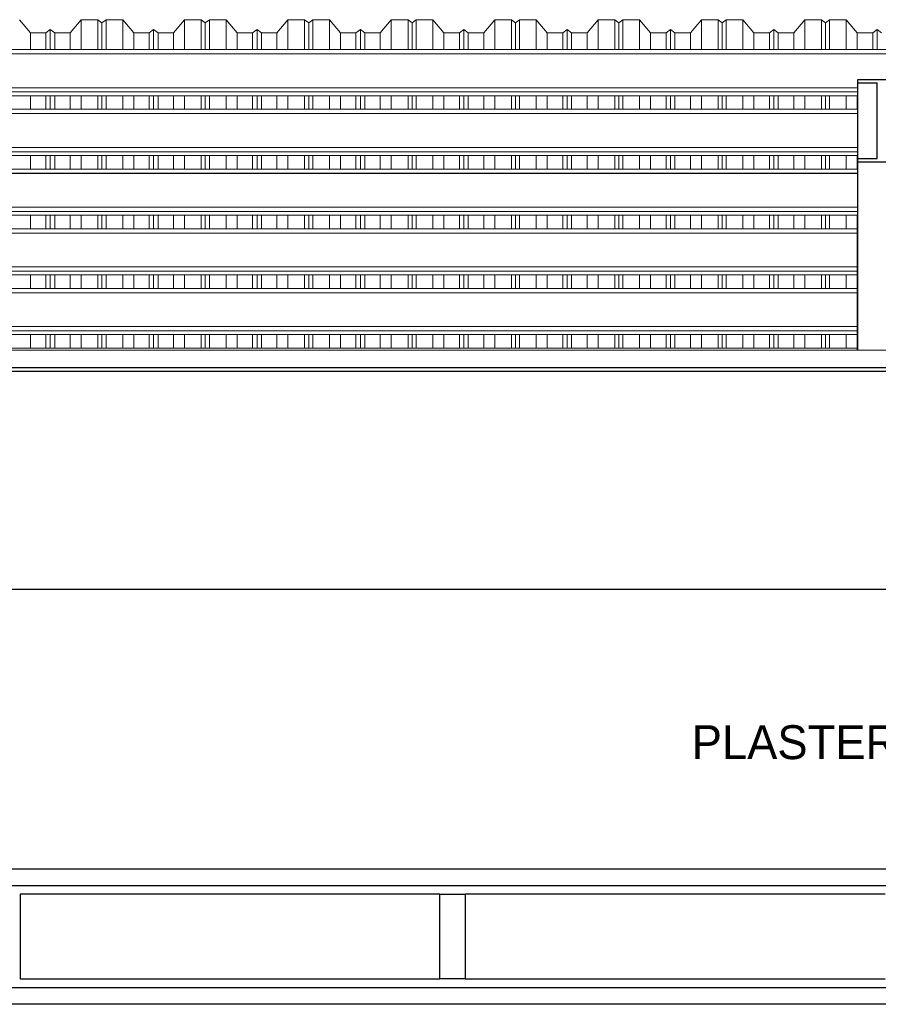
# Model space of a CAD drawing. Header units: millimetres. Extents: x -115474967 to 444143, y -74377 to 241828222.
# Tile 410 of 590: x 57565 to 60098, y -14243 to -11336. Entities that reach past the tile are written whole.
import ezdxf

# ---------------------------------------------------------------- set-up
doc = ezdxf.new("R2010")
doc.units = ezdxf.units.MM
doc.header["$MEASUREMENT"] = 0
doc.linetypes.add('Dashed', pattern=[280, 140, -140])
for name, color, linetype in [('0-ELEV.35', 2, 'Continuous'), ('00-3 Elev 03', 9, 'Continuous'), ('CEIL-PLAN', 7, 'Continuous')]:
    doc.layers.add(name, color=color, linetype=linetype)
for name, color, linetype, lineweight in [('0_Pen_No__2', 7, 'Continuous', 20), ('0_Pen_No__6', 7, 'Continuous', 5), ('2 Roof Lines', 8, 'Dashed', 15)]:
    doc.layers.add(name, color=color, linetype=linetype, lineweight=lineweight)
doc.styles.add('GENERATED_STYLE_1', font='GOTHIC.TTF')

msp = doc.modelspace()

# ---------------------------------------------------------------- linework, layer by layer
at = {"layer": '0-ELEV.35'}
for points in [[(49110.36921, -12362.52542), (65364.90728, -12362.39968)], [(65364.90737, -12374.89968), (49110.36921, -12375.02542)], [(49082.77943, -13017.30121), (65392.71427, -13017.42738)]]:
    msp.add_lwpolyline(points, dxfattribs=at)
at = {"layer": '00-3 Elev 03'}
for p, q in [((57490.72504, -13842.52143), (62820.72502, -13842.52143)), ((62770.72482, -13892.52104), (57540.72466, -13892.52104)), ((57565.72447, -13917.52144), (57565.72447, -14167.5213)), ((58804.47489, -13917.52144), (57565.72447, -13917.52144)), ((58804.47489, -14167.5213), (58804.47489, -13917.52144)), ((58804.47489, -13917.52144), (58879.4749, -13917.52144)), ((58879.4749, -13917.52144), (58879.4749, -14167.5213)), ((60118.22473, -13917.52144), (58879.4749, -13917.52144)), ((57565.72447, -14167.5213), (58804.47489, -14167.5213)), ((58879.4749, -14167.5213), (58804.47489, -14167.5213)), ((58879.4749, -14167.5213), (60118.22473, -14167.5213)), ((57540.72466, -14192.5211), (62770.72482, -14192.5211)), ((62820.72502, -14242.52131), (57490.72504, -14242.52131))]:
    msp.add_line(p, q, dxfattribs=at)
at = {"layer": '0_Pen_No__2', "color": 1, "linetype": 'Continuous', "lineweight": 25}
for p, q in [((60037.10701, -12312.32824), (60038.00812, -11512.1697)), ((60037.11826, -12312.32824), (60038.00812, -11522.12122)), ((60038.00812, -11512.1697), (60158.00826, -11512.16555)), ((60038.00812, -11522.12122), (60038.00812, -11512.1697)), ((60038.00812, -11522.12122), (60094.90842, -11522.11884)), ((60094.65631, -11745.91885), (60094.90842, -11522.11884)), ((60094.90842, -11745.91885), (60094.90842, -11522.11884)), ((60037.37023, -12312.32824), (60038.00812, -11745.92122)), ((60037.38144, -12312.32824), (60038.00812, -11755.87214)), ((60038.00812, -11745.92122), (60094.90842, -11745.91885)), ((60038.00812, -11755.87214), (60038.00812, -11745.92122)), ((60038.00812, -11755.87214), (60158.00826, -11755.86799))]:
    msp.add_line(p, q, dxfattribs=at)
at = {"layer": '2 Roof Lines', "linetype": 'ByBlock', "lineweight": 0, "ltscale": 50}
for p, q in [((57596.13485, -11374.69033), (57563.63462, -11336.10388)), ((57746.13488, -11336.10388), (57713.63465, -11374.69033)), ((57746.13488, -11424.29903), (57746.13488, -11336.10388)), ((57795.38469, -11336.10388), (57746.13488, -11336.10388)), ((57795.38469, -11424.29903), (57795.38469, -11336.10388)), ((57807.38452, -11345.24271), (57795.38469, -11336.10388)), ((57819.38495, -11336.10388), (57807.38452, -11345.24271)), ((57807.38452, -11424.29903), (57807.38452, -11345.24271)), ((57819.38495, -11424.29903), (57819.38495, -11336.10388)), ((57868.63476, -11336.10388), (57819.38495, -11336.10388)), ((57868.63476, -11424.29903), (57868.63476, -11336.10388)), ((57901.1344, -11374.69033), (57868.63476, -11336.10388)), ((58051.13443, -11336.10388), (58018.63479, -11374.69033)), ((58051.13443, -11424.29903), (58051.13443, -11336.10388)), ((58100.38483, -11336.10388), (58051.13443, -11336.10388)), ((58100.38483, -11424.29903), (58100.38483, -11336.10388)), ((58112.38467, -11345.24271), (58100.38483, -11336.10388)), ((58124.3845, -11336.10388), (58112.38467, -11345.24271)), ((58112.38467, -11424.29903), (58112.38467, -11345.24271)), ((58124.3845, -11424.29903), (58124.3845, -11336.10388)), ((58173.63491, -11336.10388), (58124.3845, -11336.10388)), ((58173.63491, -11424.29903), (58173.63491, -11336.10388)), ((58206.13454, -11374.69033), (58173.63491, -11336.10388)), ((58356.13457, -11336.10388), (58323.63494, -11374.69033)), ((58356.13457, -11424.29903), (58356.13457, -11336.10388)), ((58405.38497, -11336.10388), (58356.13457, -11336.10388)), ((58405.38497, -11424.29903), (58405.38497, -11336.10388)), ((58417.38481, -11345.24271), (58405.38497, -11336.10388)), ((58429.38464, -11336.10388), (58417.38481, -11345.24271)), ((58417.38481, -11424.29903), (58417.38481, -11345.24271)), ((58429.38464, -11424.29903), (58429.38464, -11336.10388)), ((58478.63445, -11336.10388), (58429.38464, -11336.10388)), ((58478.63445, -11424.29903), (58478.63445, -11336.10388)), ((58511.13468, -11374.69033), (58478.63445, -11336.10388)), ((58661.13471, -11336.10388), (58628.63448, -11374.69033)), ((58661.13471, -11424.29903), (58661.13471, -11336.10388)), ((58710.38452, -11336.10388), (58661.13471, -11336.10388)), ((58710.38452, -11424.29903), (58710.38452, -11336.10388)), ((58722.38495, -11345.24271), (58710.38452, -11336.10388)), ((58734.38478, -11336.10388), (58722.38495, -11345.24271)), ((58722.38495, -11424.29903), (58722.38495, -11345.24271)), ((58734.38478, -11424.29903), (58734.38478, -11336.10388)), ((58783.63459, -11336.10388), (58734.38478, -11336.10388)), ((58783.63459, -11424.29903), (58783.63459, -11336.10388)), ((58816.13482, -11374.69033), (58783.63459, -11336.10388)), ((58966.13485, -11336.10388), (58933.63463, -11374.69033)), ((58966.13485, -11424.29903), (58966.13485, -11336.10388)), ((59015.38466, -11336.10388), (58966.13485, -11336.10388)), ((59015.38466, -11424.29903), (59015.38466, -11336.10388)), ((59027.3845, -11345.24271), (59015.38466, -11336.10388)), ((59039.38493, -11336.10388), (59027.3845, -11345.24271)), ((59027.3845, -11424.29903), (59027.3845, -11345.24271)), ((59039.38493, -11424.29903), (59039.38493, -11336.10388)), ((59088.63474, -11336.10388), (59039.38493, -11336.10388)), ((59088.63474, -11424.29903), (59088.63474, -11336.10388)), ((59121.13496, -11374.69033), (59088.63474, -11336.10388)), ((59271.1344, -11336.10388), (59238.63477, -11374.69033)), ((59271.1344, -11424.29903), (59271.1344, -11336.10388)), ((59320.3848, -11336.10388), (59271.1344, -11336.10388)), ((59320.3848, -11424.29903), (59320.3848, -11336.10388)), ((59332.38464, -11345.24271), (59320.3848, -11336.10388)), ((59344.38447, -11336.10388), (59332.38464, -11345.24271)), ((59332.38464, -11424.29903), (59332.38464, -11345.24271)), ((59344.38447, -11424.29903), (59344.38447, -11336.10388)), ((59393.63488, -11336.10388), (59344.38447, -11336.10388)), ((59393.63488, -11424.29903), (59393.63488, -11336.10388)), ((59426.13451, -11374.69033), (59393.63488, -11336.10388)), ((59576.13454, -11336.10388), (59543.63491, -11374.69033)), ((59576.13454, -11424.29903), (59576.13454, -11336.10388)), ((59625.38494, -11336.10388), (59576.13454, -11336.10388)), ((59625.38494, -11424.29903), (59625.38494, -11336.10388)), ((59637.38478, -11345.24271), (59625.38494, -11336.10388)), ((59649.38462, -11336.10388), (59637.38478, -11345.24271)), ((59637.38478, -11424.29903), (59637.38478, -11345.24271)), ((59649.38462, -11424.29903), (59649.38462, -11336.10388)), ((59698.63443, -11336.10388), (59649.38462, -11336.10388)), ((59698.63443, -11424.29903), (59698.63443, -11336.10388)), ((59731.13465, -11374.69033), (59698.63443, -11336.10388)), ((59881.13468, -11336.10388), (59848.63446, -11374.69033)), ((59881.13468, -11424.29903), (59881.13468, -11336.10388)), ((59930.38449, -11336.10388), (59881.13468, -11336.10388)), ((59930.38449, -11424.29903), (59930.38449, -11336.10388)), ((59942.38492, -11345.24271), (59930.38449, -11336.10388)), ((59954.38476, -11336.10388), (59942.38492, -11345.24271)), ((59942.38492, -11424.29903), (59942.38492, -11345.24271)), ((59954.38476, -11424.29903), (59954.38476, -11336.10388)), ((60003.63457, -11336.10388), (59954.38476, -11336.10388)), ((60003.63457, -11424.29903), (60003.63457, -11336.10388)), ((60036.13479, -11374.69033), (60003.63457, -11336.10388)), ((57596.13485, -11424.29903), (57596.13485, -11374.69033)), ((57641.88478, -11374.69033), (57596.13485, -11374.69033)), ((57654.88475, -11364.78983), (57641.88478, -11374.69033)), ((57641.88478, -11424.29903), (57641.88478, -11374.69033)), ((57654.88475, -11424.29903), (57654.88475, -11364.78983)), ((57667.88472, -11374.69033), (57654.88475, -11364.78983)), ((57667.88472, -11424.29903), (57667.88472, -11374.69033)), ((57713.63465, -11374.69033), (57667.88472, -11374.69033)), ((57713.63465, -11424.29903), (57713.63465, -11374.69033)), ((57901.1344, -11424.29903), (57901.1344, -11374.69033)), ((57946.88492, -11374.69033), (57901.1344, -11374.69033)), ((57959.88489, -11364.78983), (57946.88492, -11374.69033)), ((57946.88492, -11424.29903), (57946.88492, -11374.69033)), ((57959.88489, -11424.29903), (57959.88489, -11364.78983)), ((57972.88486, -11374.69033), (57959.88489, -11364.78983)), ((57972.88486, -11424.29903), (57972.88486, -11374.69033)), ((58018.63479, -11374.69033), (57972.88486, -11374.69033)), ((58018.63479, -11424.29903), (58018.63479, -11374.69033)), ((58206.13454, -11424.29903), (58206.13454, -11374.69033)), ((58251.88447, -11374.69033), (58206.13454, -11374.69033)), ((58264.88444, -11364.78983), (58251.88447, -11374.69033)), ((58251.88447, -11424.29903), (58251.88447, -11374.69033)), ((58264.88444, -11424.29903), (58264.88444, -11364.78983)), ((58277.88441, -11374.69033), (58264.88444, -11364.78983)), ((58277.88441, -11424.29903), (58277.88441, -11374.69033)), ((58323.63494, -11374.69033), (58277.88441, -11374.69033)), ((58323.63494, -11424.29903), (58323.63494, -11374.69033)), ((58511.13468, -11424.29903), (58511.13468, -11374.69033)), ((58556.88461, -11374.69033), (58511.13468, -11374.69033)), ((58569.88458, -11364.78983), (58556.88461, -11374.69033)), ((58556.88461, -11424.29903), (58556.88461, -11374.69033)), ((58569.88458, -11424.29903), (58569.88458, -11364.78983)), ((58582.88455, -11374.69033), (58569.88458, -11364.78983)), ((58582.88455, -11424.29903), (58582.88455, -11374.69033)), ((58628.63448, -11374.69033), (58582.88455, -11374.69033)), ((58628.63448, -11424.29903), (58628.63448, -11374.69033)), ((58816.13482, -11424.29903), (58816.13482, -11374.69033)), ((58861.88475, -11374.69033), (58816.13482, -11374.69033)), ((58874.88472, -11364.78983), (58861.88475, -11374.69033)), ((58861.88475, -11424.29903), (58861.88475, -11374.69033)), ((58874.88472, -11424.29903), (58874.88472, -11364.78983)), ((58887.88469, -11374.69033), (58874.88472, -11364.78983)), ((58887.88469, -11424.29903), (58887.88469, -11374.69033)), ((58933.63463, -11374.69033), (58887.88469, -11374.69033)), ((58933.63463, -11424.29903), (58933.63463, -11374.69033)), ((59121.13496, -11424.29903), (59121.13496, -11374.69033)), ((59166.88489, -11374.69033), (59121.13496, -11374.69033)), ((59179.88486, -11364.78983), (59166.88489, -11374.69033)), ((59166.88489, -11424.29903), (59166.88489, -11374.69033)), ((59179.88486, -11424.29903), (59179.88486, -11364.78983)), ((59192.88483, -11374.69033), (59179.88486, -11364.78983)), ((59192.88483, -11424.29903), (59192.88483, -11374.69033)), ((59238.63477, -11374.69033), (59192.88483, -11374.69033)), ((59238.63477, -11424.29903), (59238.63477, -11374.69033)), ((59426.13451, -11424.29903), (59426.13451, -11374.69033)), ((59471.88444, -11374.69033), (59426.13451, -11374.69033)), ((59484.88441, -11364.78983), (59471.88444, -11374.69033)), ((59471.88444, -11424.29903), (59471.88444, -11374.69033)), ((59484.88441, -11424.29903), (59484.88441, -11364.78983)), ((59497.88498, -11374.69033), (59484.88441, -11364.78983)), ((59497.88498, -11424.29903), (59497.88498, -11374.69033)), ((59543.63491, -11374.69033), (59497.88498, -11374.69033)), ((59543.63491, -11424.29903), (59543.63491, -11374.69033)), ((59731.13465, -11424.29903), (59731.13465, -11374.69033)), ((59776.88458, -11374.69033), (59731.13465, -11374.69033)), ((59789.88455, -11364.78983), (59776.88458, -11374.69033)), ((59776.88458, -11424.29903), (59776.88458, -11374.69033)), ((59789.88455, -11424.29903), (59789.88455, -11364.78983)), ((59802.88452, -11374.69033), (59789.88455, -11364.78983)), ((59802.88452, -11424.29903), (59802.88452, -11374.69033)), ((59848.63446, -11374.69033), (59802.88452, -11374.69033)), ((59848.63446, -11424.29903), (59848.63446, -11374.69033)), ((60036.13479, -11424.29903), (60036.13479, -11374.69033)), ((60081.88472, -11374.69033), (60036.13479, -11374.69033)), ((60094.88469, -11364.78983), (60081.88472, -11374.69033)), ((60081.88472, -11424.29903), (60081.88472, -11374.69033)), ((60094.88469, -11424.29903), (60094.88469, -11364.78983)), ((60107.88467, -11374.69033), (60094.88469, -11364.78983)), ((79309.88767, -11424.29903), (48226.58147, -11424.29903)), ((65392.71427, -11436.80605), (48226.58147, -11436.80605)), ((65392.71427, -11437.15367), (48226.58147, -11437.15367)), ((60037.99151, -11536.86282), (56407.99148, -11536.86282)), ((60037.96541, -11560.39624), (56407.96478, -11560.39624)), ((60037.97786, -11549.36984), (56407.97724, -11549.36984)), ((57596.13485, -11600.62585), (57596.13485, -11560.39624)), ((57641.88478, -11600.62585), (57641.88478, -11560.39624)), ((57654.88475, -11600.62585), (57654.88475, -11560.39624)), ((57667.88472, -11600.62585), (57667.88472, -11560.39624)), ((57713.63465, -11600.62585), (57713.63465, -11560.39624)), ((57746.13488, -11600.62585), (57746.13488, -11560.39624)), ((57795.38469, -11600.62585), (57795.38469, -11560.39624)), ((57807.38452, -11600.62585), (57807.38452, -11560.39624)), ((57819.38495, -11600.62585), (57819.38495, -11560.39624)), ((57868.63476, -11600.62585), (57868.63476, -11560.39624)), ((57901.1344, -11600.62585), (57901.1344, -11560.39624)), ((57946.88492, -11600.62585), (57946.88492, -11560.39624)), ((57959.88489, -11600.62585), (57959.88489, -11560.39624)), ((57972.88486, -11600.62585), (57972.88486, -11560.39624)), ((58018.63479, -11600.62585), (58018.63479, -11560.39624)), ((58051.13443, -11600.62585), (58051.13443, -11560.39624)), ((58100.38483, -11600.62585), (58100.38483, -11560.39624)), ((58112.38467, -11600.62585), (58112.38467, -11560.39624)), ((58124.3845, -11600.62585), (58124.3845, -11560.39624)), ((58173.63491, -11600.62585), (58173.63491, -11560.39624)), ((58206.13454, -11600.62585), (58206.13454, -11560.39624)), ((58251.88447, -11600.62585), (58251.88447, -11560.39624)), ((58264.88444, -11600.62585), (58264.88444, -11560.39624)), ((58277.88441, -11600.62585), (58277.88441, -11560.39624)), ((58323.63494, -11600.62585), (58323.63494, -11560.39624)), ((58356.13457, -11600.62585), (58356.13457, -11560.39624)), ((58405.38497, -11600.62585), (58405.38497, -11560.39624)), ((58417.38481, -11600.62585), (58417.38481, -11560.39624)), ((58429.38464, -11600.62585), (58429.38464, -11560.39624)), ((58478.63445, -11600.62585), (58478.63445, -11560.39624)), ((58511.13468, -11600.62585), (58511.13468, -11560.39624)), ((58556.88461, -11600.62585), (58556.88461, -11560.39624)), ((58569.88458, -11600.62585), (58569.88458, -11560.39624)), ((58582.88455, -11600.62585), (58582.88455, -11560.39624)), ((58628.63448, -11600.62585), (58628.63448, -11560.39624)), ((58661.13471, -11600.62585), (58661.13471, -11560.39624)), ((58710.38452, -11600.62585), (58710.38452, -11560.39624)), ((58722.38495, -11600.62585), (58722.38495, -11560.39624)), ((58734.38478, -11600.62585), (58734.38478, -11560.39624)), ((58783.63459, -11600.62585), (58783.63459, -11560.39624)), ((58816.13482, -11600.62585), (58816.13482, -11560.39624)), ((58861.88475, -11600.62585), (58861.88475, -11560.39624)), ((58874.88472, -11600.62585), (58874.88472, -11560.39624)), ((58887.88469, -11600.62585), (58887.88469, -11560.39624)), ((58933.63463, -11600.62585), (58933.63463, -11560.39624)), ((58966.13485, -11600.62585), (58966.13485, -11560.39624)), ((59015.38466, -11600.62585), (59015.38466, -11560.39624)), ((59027.3845, -11600.62585), (59027.3845, -11560.39624)), ((59039.38493, -11600.62585), (59039.38493, -11560.39624)), ((59088.63474, -11600.62585), (59088.63474, -11560.39624)), ((59121.13496, -11600.62585), (59121.13496, -11560.39624)), ((59166.88489, -11600.62585), (59166.88489, -11560.39624)), ((59179.88486, -11600.62585), (59179.88486, -11560.39624)), ((59192.88483, -11600.62585), (59192.88483, -11560.39624)), ((59238.63477, -11600.62585), (59238.63477, -11560.39624)), ((59271.1344, -11600.62585), (59271.1344, -11560.39624)), ((59320.3848, -11600.62585), (59320.3848, -11560.39624)), ((59332.38464, -11600.62585), (59332.38464, -11560.39624)), ((59344.38447, -11600.62585), (59344.38447, -11560.39624)), ((59393.63488, -11600.62585), (59393.63488, -11560.39624)), ((59426.13451, -11600.62585), (59426.13451, -11560.39624)), ((59471.88444, -11600.62585), (59471.88444, -11560.39624)), ((59484.88441, -11600.62585), (59484.88441, -11560.39624)), ((59497.88498, -11600.62585), (59497.88498, -11560.39624)), ((59543.63491, -11600.62585), (59543.63491, -11560.39624)), ((59576.13454, -11600.62585), (59576.13454, -11560.39624)), ((59625.38494, -11600.62585), (59625.38494, -11560.39624)), ((59637.38478, -11600.62585), (59637.38478, -11560.39624)), ((59649.38462, -11600.62585), (59649.38462, -11560.39624)), ((59698.63443, -11600.62585), (59698.63443, -11560.39624)), ((59731.13465, -11600.62585), (59731.13465, -11560.39624)), ((59776.88458, -11600.62585), (59776.88458, -11560.39624)), ((59789.88455, -11600.62585), (59789.88455, -11560.39624)), ((59802.88452, -11600.62585), (59802.88452, -11560.39624)), ((59848.63446, -11600.62585), (59848.63446, -11560.39624)), ((59881.13468, -11600.62585), (59881.13468, -11560.39624)), ((59930.38449, -11600.62585), (59930.38449, -11560.39624)), ((59942.38492, -11600.62585), (59942.38492, -11560.39624)), ((59954.38476, -11600.62585), (59954.38476, -11560.39624)), ((60003.63457, -11600.62585), (60003.63457, -11560.39624)), ((60036.13479, -11600.62585), (60036.13479, -11560.39624)), ((60037.90549, -11613.4799), (56407.90487, -11613.4799)), ((60037.90609, -11613.13288), (56407.90546, -11613.13288)), ((60037.91973, -11600.62585), (56407.9197, -11600.62585)), ((60094.90839, -11600.6257), (60094.81995, -11600.6257)), ((60037.76668, -11736.72306), (56407.76606, -11736.72306)), ((60037.77914, -11725.69608), (56407.77852, -11725.69608)), ((60037.79338, -11713.18905), (56407.79276, -11713.18905)), ((57596.13485, -11776.95209), (57596.13485, -11736.72306)), ((57641.88478, -11776.95209), (57641.88478, -11736.72306)), ((57654.88475, -11776.95209), (57654.88475, -11736.72306)), ((57667.88472, -11776.95209), (57667.88472, -11736.72306)), ((57713.63465, -11776.95209), (57713.63465, -11736.72306)), ((57746.13488, -11776.95209), (57746.13488, -11736.72306)), ((57795.38469, -11776.95209), (57795.38469, -11736.72306)), ((57807.38452, -11776.95209), (57807.38452, -11736.72306)), ((57819.38495, -11776.95209), (57819.38495, -11736.72306)), ((57868.63476, -11776.95209), (57868.63476, -11736.72306)), ((57901.1344, -11776.95209), (57901.1344, -11736.72306)), ((57946.88492, -11776.95209), (57946.88492, -11736.72306)), ((57959.88489, -11776.95209), (57959.88489, -11736.72306)), ((57972.88486, -11776.95209), (57972.88486, -11736.72306)), ((58018.63479, -11776.95209), (58018.63479, -11736.72306)), ((58051.13443, -11776.95209), (58051.13443, -11736.72306)), ((58100.38483, -11776.95209), (58100.38483, -11736.72306)), ((58112.38467, -11776.95209), (58112.38467, -11736.72306)), ((58124.3845, -11776.95209), (58124.3845, -11736.72306)), ((58173.63491, -11776.95209), (58173.63491, -11736.72306)), ((58206.13454, -11776.95209), (58206.13454, -11736.72306)), ((58251.88447, -11776.95209), (58251.88447, -11736.72306)), ((58264.88444, -11776.95209), (58264.88444, -11736.72306)), ((58277.88441, -11776.95209), (58277.88441, -11736.72306)), ((58323.63494, -11776.95209), (58323.63494, -11736.72306)), ((58356.13457, -11776.95209), (58356.13457, -11736.72306)), ((58405.38497, -11776.95209), (58405.38497, -11736.72306)), ((58417.38481, -11776.95209), (58417.38481, -11736.72306)), ((58429.38464, -11776.95209), (58429.38464, -11736.72306)), ((58478.63445, -11776.95209), (58478.63445, -11736.72306)), ((58511.13468, -11776.95209), (58511.13468, -11736.72306)), ((58556.88461, -11776.95209), (58556.88461, -11736.72306)), ((58569.88458, -11776.95209), (58569.88458, -11736.72306)), ((58582.88455, -11776.95209), (58582.88455, -11736.72306)), ((58628.63448, -11776.95209), (58628.63448, -11736.72306)), ((58661.13471, -11776.95209), (58661.13471, -11736.72306)), ((58710.38452, -11776.95209), (58710.38452, -11736.72306)), ((58722.38495, -11776.95209), (58722.38495, -11736.72306)), ((58734.38478, -11776.95209), (58734.38478, -11736.72306)), ((58783.63459, -11776.95209), (58783.63459, -11736.72306)), ((58816.13482, -11776.95209), (58816.13482, -11736.72306)), ((58861.88475, -11776.95209), (58861.88475, -11736.72306)), ((58874.88472, -11776.95209), (58874.88472, -11736.72306)), ((58887.88469, -11776.95209), (58887.88469, -11736.72306)), ((58933.63463, -11776.95209), (58933.63463, -11736.72306)), ((58966.13485, -11776.95209), (58966.13485, -11736.72306)), ((59015.38466, -11776.95209), (59015.38466, -11736.72306)), ((59027.3845, -11776.95209), (59027.3845, -11736.72306)), ((59039.38493, -11776.95209), (59039.38493, -11736.72306)), ((59088.63474, -11776.95209), (59088.63474, -11736.72306)), ((59121.13496, -11776.95209), (59121.13496, -11736.72306)), ((59166.88489, -11776.95209), (59166.88489, -11736.72306)), ((59179.88486, -11776.95209), (59179.88486, -11736.72306)), ((59192.88483, -11776.95209), (59192.88483, -11736.72306)), ((59238.63477, -11776.95209), (59238.63477, -11736.72306)), ((59271.1344, -11776.95209), (59271.1344, -11736.72306)), ((59320.3848, -11776.95209), (59320.3848, -11736.72306)), ((59332.38464, -11776.95209), (59332.38464, -11736.72306)), ((59344.38447, -11776.95209), (59344.38447, -11736.72306)), ((59393.63488, -11776.95209), (59393.63488, -11736.72306)), ((59426.13451, -11776.95209), (59426.13451, -11736.72306)), ((59471.88444, -11776.95209), (59471.88444, -11736.72306)), ((59484.88441, -11776.95209), (59484.88441, -11736.72306)), ((59497.88498, -11776.95209), (59497.88498, -11736.72306)), ((59543.63491, -11776.95209), (59543.63491, -11736.72306)), ((59576.13454, -11776.95209), (59576.13454, -11736.72306)), ((59625.38494, -11776.95209), (59625.38494, -11736.72306)), ((59637.38478, -11776.95209), (59637.38478, -11736.72306)), ((59649.38462, -11776.95209), (59649.38462, -11736.72306)), ((59698.63443, -11776.95209), (59698.63443, -11736.72306)), ((59731.13465, -11776.95209), (59731.13465, -11736.72306)), ((59776.88458, -11776.95209), (59776.88458, -11736.72306)), ((59789.88455, -11776.95209), (59789.88455, -11736.72306)), ((59802.88452, -11776.95209), (59802.88452, -11736.72306)), ((59848.63446, -11776.95209), (59848.63446, -11736.72306)), ((59881.13468, -11776.95209), (59881.13468, -11736.72306)), ((59930.38449, -11776.95209), (59930.38449, -11736.72306)), ((59942.38492, -11776.95209), (59942.38492, -11736.72306)), ((59954.38476, -11776.95209), (59954.38476, -11736.72306)), ((60003.63457, -11776.95209), (60003.63457, -11736.72306)), ((60036.13479, -11776.95209), (60036.13479, -11736.72306)), ((60037.70677, -11789.80672), (56407.96953, -11789.80672)), ((60037.70736, -11789.45911), (56407.97012, -11789.45911)), ((60037.7216, -11776.95209), (56407.98436, -11776.95209)), ((60037.56796, -11913.0493), (56407.83072, -11913.0493)), ((60037.58042, -11902.0229), (56407.84318, -11902.0229)), ((60037.59466, -11889.51588), (56407.85741, -11889.51588)), ((57596.13485, -11953.27891), (57596.13485, -11913.0493)), ((57641.88478, -11953.27891), (57641.88478, -11913.0493)), ((57654.88475, -11953.27891), (57654.88475, -11913.0493)), ((57667.88472, -11953.27891), (57667.88472, -11913.0493)), ((57713.63465, -11953.27891), (57713.63465, -11913.0493)), ((57746.13488, -11953.27891), (57746.13488, -11913.0493)), ((57795.38469, -11953.27891), (57795.38469, -11913.0493)), ((57807.38452, -11953.27891), (57807.38452, -11913.0493)), ((57819.38495, -11953.27891), (57819.38495, -11913.0493)), ((57868.63476, -11953.27891), (57868.63476, -11913.0493)), ((57901.1344, -11953.27891), (57901.1344, -11913.0493)), ((57946.88492, -11953.27891), (57946.88492, -11913.0493)), ((57959.88489, -11953.27891), (57959.88489, -11913.0493)), ((57972.88486, -11953.27891), (57972.88486, -11913.0493)), ((58018.63479, -11953.27891), (58018.63479, -11913.0493)), ((58051.13443, -11953.27891), (58051.13443, -11913.0493)), ((58100.38483, -11953.27891), (58100.38483, -11913.0493)), ((58112.38467, -11953.27891), (58112.38467, -11913.0493)), ((58124.3845, -11953.27891), (58124.3845, -11913.0493)), ((58173.63491, -11953.27891), (58173.63491, -11913.0493)), ((58206.13454, -11953.27891), (58206.13454, -11913.0493)), ((58251.88447, -11953.27891), (58251.88447, -11913.0493)), ((58264.88444, -11953.27891), (58264.88444, -11913.0493)), ((58277.88441, -11953.27891), (58277.88441, -11913.0493)), ((58323.63494, -11953.27891), (58323.63494, -11913.0493)), ((58356.13457, -11953.27891), (58356.13457, -11913.0493)), ((58405.38497, -11953.27891), (58405.38497, -11913.0493)), ((58417.38481, -11953.27891), (58417.38481, -11913.0493)), ((58429.38464, -11953.27891), (58429.38464, -11913.0493)), ((58478.63445, -11953.27891), (58478.63445, -11913.0493)), ((58511.13468, -11953.27891), (58511.13468, -11913.0493)), ((58556.88461, -11953.27891), (58556.88461, -11913.0493)), ((58569.88458, -11953.27891), (58569.88458, -11913.0493)), ((58582.88455, -11953.27891), (58582.88455, -11913.0493)), ((58628.63448, -11953.27891), (58628.63448, -11913.0493)), ((58661.13471, -11953.27891), (58661.13471, -11913.0493)), ((58710.38452, -11953.27891), (58710.38452, -11913.0493)), ((58722.38495, -11953.27891), (58722.38495, -11913.0493)), ((58734.38478, -11953.27891), (58734.38478, -11913.0493)), ((58783.63459, -11953.27891), (58783.63459, -11913.0493)), ((58816.13482, -11953.27891), (58816.13482, -11913.0493)), ((58861.88475, -11953.27891), (58861.88475, -11913.0493)), ((58874.88472, -11953.27891), (58874.88472, -11913.0493)), ((58887.88469, -11953.27891), (58887.88469, -11913.0493)), ((58933.63463, -11953.27891), (58933.63463, -11913.0493)), ((58966.13485, -11953.27891), (58966.13485, -11913.0493)), ((59015.38466, -11953.27891), (59015.38466, -11913.0493)), ((59027.3845, -11953.27891), (59027.3845, -11913.0493)), ((59039.38493, -11953.27891), (59039.38493, -11913.0493)), ((59088.63474, -11953.27891), (59088.63474, -11913.0493)), ((59121.13496, -11953.27891), (59121.13496, -11913.0493)), ((59166.88489, -11953.27891), (59166.88489, -11913.0493)), ((59179.88486, -11953.27891), (59179.88486, -11913.0493)), ((59192.88483, -11953.27891), (59192.88483, -11913.0493)), ((59238.63477, -11953.27891), (59238.63477, -11913.0493)), ((59271.1344, -11953.27891), (59271.1344, -11913.0493)), ((59320.3848, -11953.27891), (59320.3848, -11913.0493)), ((59332.38464, -11953.27891), (59332.38464, -11913.0493)), ((59344.38447, -11953.27891), (59344.38447, -11913.0493)), ((59393.63488, -11953.27891), (59393.63488, -11913.0493)), ((59426.13451, -11953.27891), (59426.13451, -11913.0493)), ((59471.88444, -11953.27891), (59471.88444, -11913.0493)), ((59484.88441, -11953.27891), (59484.88441, -11913.0493)), ((59497.88498, -11953.27891), (59497.88498, -11913.0493)), ((59543.63491, -11953.27891), (59543.63491, -11913.0493)), ((59576.13454, -11953.27891), (59576.13454, -11913.0493)), ((59625.38494, -11953.27891), (59625.38494, -11913.0493)), ((59637.38478, -11953.27891), (59637.38478, -11913.0493)), ((59649.38462, -11953.27891), (59649.38462, -11913.0493)), ((59698.63443, -11953.27891), (59698.63443, -11913.0493)), ((59731.13465, -11953.27891), (59731.13465, -11913.0493)), ((59776.88458, -11953.27891), (59776.88458, -11913.0493)), ((59789.88455, -11953.27891), (59789.88455, -11913.0493)), ((59802.88452, -11953.27891), (59802.88452, -11913.0493)), ((59848.63446, -11953.27891), (59848.63446, -11913.0493)), ((59881.13468, -11953.27891), (59881.13468, -11913.0493)), ((59930.38449, -11953.27891), (59930.38449, -11913.0493)), ((59942.38492, -11953.27891), (59942.38492, -11913.0493)), ((59954.38476, -11953.27891), (59954.38476, -11913.0493)), ((60003.63457, -11953.27891), (60003.63457, -11913.0493)), ((60036.13479, -11953.27891), (60036.13479, -11913.0493)), ((60037.50805, -11966.13296), (56407.77081, -11966.13296)), ((60037.50864, -11965.78593), (56407.7714, -11965.78593)), ((60037.52288, -11953.27891), (56407.78564, -11953.27891)), ((60037.36924, -12089.37612), (56407.632, -12089.37612)), ((60037.3817, -12078.34913), (56407.64446, -12078.34913)), ((60037.39593, -12065.84211), (56407.65869, -12065.84211)), ((57596.13485, -12129.60515), (57596.13485, -12089.37612)), ((57641.88478, -12129.60515), (57641.88478, -12089.37612)), ((57654.88475, -12129.60515), (57654.88475, -12089.37612)), ((57667.88472, -12129.60515), (57667.88472, -12089.37612)), ((57713.63465, -12129.60515), (57713.63465, -12089.37612)), ((57746.13488, -12129.60515), (57746.13488, -12089.37612)), ((57795.38469, -12129.60515), (57795.38469, -12089.37612)), ((57807.38452, -12129.60515), (57807.38452, -12089.37612)), ((57819.38495, -12129.60515), (57819.38495, -12089.37612)), ((57868.63476, -12129.60515), (57868.63476, -12089.37612)), ((57901.1344, -12129.60515), (57901.1344, -12089.37612)), ((57946.88492, -12129.60515), (57946.88492, -12089.37612)), ((57959.88489, -12129.60515), (57959.88489, -12089.37612)), ((57972.88486, -12129.60515), (57972.88486, -12089.37612)), ((58018.63479, -12129.60515), (58018.63479, -12089.37612)), ((58051.13443, -12129.60515), (58051.13443, -12089.37612)), ((58100.38483, -12129.60515), (58100.38483, -12089.37612)), ((58112.38467, -12129.60515), (58112.38467, -12089.37612)), ((58124.3845, -12129.60515), (58124.3845, -12089.37612)), ((58173.63491, -12129.60515), (58173.63491, -12089.37612)), ((58206.13454, -12129.60515), (58206.13454, -12089.37612)), ((58251.88447, -12129.60515), (58251.88447, -12089.37612)), ((58264.88444, -12129.60515), (58264.88444, -12089.37612)), ((58277.88441, -12129.60515), (58277.88441, -12089.37612)), ((58323.63494, -12129.60515), (58323.63494, -12089.37612)), ((58356.13457, -12129.60515), (58356.13457, -12089.37612)), ((58405.38497, -12129.60515), (58405.38497, -12089.37612)), ((58417.38481, -12129.60515), (58417.38481, -12089.37612)), ((58429.38464, -12129.60515), (58429.38464, -12089.37612)), ((58478.63445, -12129.60515), (58478.63445, -12089.37612)), ((58511.13468, -12129.60515), (58511.13468, -12089.37612)), ((58556.88461, -12129.60515), (58556.88461, -12089.37612)), ((58569.88458, -12129.60515), (58569.88458, -12089.37612)), ((58582.88455, -12129.60515), (58582.88455, -12089.37612)), ((58628.63448, -12129.60515), (58628.63448, -12089.37612)), ((58661.13471, -12129.60515), (58661.13471, -12089.37612)), ((58710.38452, -12129.60515), (58710.38452, -12089.37612)), ((58722.38495, -12129.60515), (58722.38495, -12089.37612)), ((58734.38478, -12129.60515), (58734.38478, -12089.37612)), ((58783.63459, -12129.60515), (58783.63459, -12089.37612)), ((58816.13482, -12129.60515), (58816.13482, -12089.37612)), ((58861.88475, -12129.60515), (58861.88475, -12089.37612)), ((58874.88472, -12129.60515), (58874.88472, -12089.37612)), ((58887.88469, -12129.60515), (58887.88469, -12089.37612)), ((58933.63463, -12129.60515), (58933.63463, -12089.37612)), ((58966.13485, -12129.60515), (58966.13485, -12089.37612)), ((59015.38466, -12129.60515), (59015.38466, -12089.37612)), ((59027.3845, -12129.60515), (59027.3845, -12089.37612)), ((59039.38493, -12129.60515), (59039.38493, -12089.37612)), ((59088.63474, -12129.60515), (59088.63474, -12089.37612)), ((59121.13496, -12129.60515), (59121.13496, -12089.37612)), ((59166.88489, -12129.60515), (59166.88489, -12089.37612)), ((59179.88486, -12129.60515), (59179.88486, -12089.37612)), ((59192.88483, -12129.60515), (59192.88483, -12089.37612)), ((59238.63477, -12129.60515), (59238.63477, -12089.37612)), ((59271.1344, -12129.60515), (59271.1344, -12089.37612)), ((59320.3848, -12129.60515), (59320.3848, -12089.37612)), ((59332.38464, -12129.60515), (59332.38464, -12089.37612)), ((59344.38447, -12129.60515), (59344.38447, -12089.37612)), ((59393.63488, -12129.60515), (59393.63488, -12089.37612)), ((59426.13451, -12129.60515), (59426.13451, -12089.37612)), ((59471.88444, -12129.60515), (59471.88444, -12089.37612)), ((59484.88441, -12129.60515), (59484.88441, -12089.37612)), ((59497.88498, -12129.60515), (59497.88498, -12089.37612)), ((59543.63491, -12129.60515), (59543.63491, -12089.37612)), ((59576.13454, -12129.60515), (59576.13454, -12089.37612)), ((59625.38494, -12129.60515), (59625.38494, -12089.37612)), ((59637.38478, -12129.60515), (59637.38478, -12089.37612)), ((59649.38462, -12129.60515), (59649.38462, -12089.37612)), ((59698.63443, -12129.60515), (59698.63443, -12089.37612)), ((59731.13465, -12129.60515), (59731.13465, -12089.37612)), ((59776.88458, -12129.60515), (59776.88458, -12089.37612)), ((59789.88455, -12129.60515), (59789.88455, -12089.37612)), ((59802.88452, -12129.60515), (59802.88452, -12089.37612)), ((59848.63446, -12129.60515), (59848.63446, -12089.37612)), ((59881.13468, -12129.60515), (59881.13468, -12089.37612)), ((59930.38449, -12129.60515), (59930.38449, -12089.37612)), ((59942.38492, -12129.60515), (59942.38492, -12089.37612)), ((59954.38476, -12129.60515), (59954.38476, -12089.37612)), ((60003.63457, -12129.60515), (60003.63457, -12089.37612)), ((60036.13479, -12129.60515), (60036.13479, -12089.37612)), ((60037.30992, -12142.11217), (56407.57268, -12142.11217)), ((60037.30933, -12142.45919), (56407.57268, -12142.45919)), ((60037.32416, -12129.60515), (56407.58692, -12129.60515)), ((60037.18298, -12254.67596), (56407.44633, -12254.67596)), ((60037.19721, -12242.16834), (56407.45997, -12242.16834)), ((60037.17052, -12265.70235), (56407.43387, -12265.70235)), ((57596.13485, -12305.93138), (57596.13485, -12265.70235)), ((57641.88478, -12305.93138), (57641.88478, -12265.70235)), ((57654.88475, -12305.93138), (57654.88475, -12265.70235)), ((57667.88472, -12305.93138), (57667.88472, -12265.70235)), ((57713.63465, -12305.93138), (57713.63465, -12265.70235)), ((57746.13488, -12305.93138), (57746.13488, -12265.70235)), ((57795.38469, -12305.93138), (57795.38469, -12265.70235)), ((57807.38452, -12305.93138), (57807.38452, -12265.70235)), ((57819.38495, -12305.93138), (57819.38495, -12265.70235)), ((57868.63476, -12305.93138), (57868.63476, -12265.70235)), ((57901.1344, -12305.93138), (57901.1344, -12265.70235)), ((57946.88492, -12305.93138), (57946.88492, -12265.70235)), ((57959.88489, -12305.93138), (57959.88489, -12265.70235)), ((57972.88486, -12305.93138), (57972.88486, -12265.70235)), ((58018.63479, -12305.93138), (58018.63479, -12265.70235)), ((58051.13443, -12305.93138), (58051.13443, -12265.70235)), ((58100.38483, -12305.93138), (58100.38483, -12265.70235)), ((58112.38467, -12305.93138), (58112.38467, -12265.70235)), ((58124.3845, -12305.93138), (58124.3845, -12265.70235)), ((58173.63491, -12305.93138), (58173.63491, -12265.70235)), ((58206.13454, -12305.93138), (58206.13454, -12265.70235)), ((58251.88447, -12305.93138), (58251.88447, -12265.70235)), ((58264.88444, -12305.93138), (58264.88444, -12265.70235)), ((58277.88441, -12305.93138), (58277.88441, -12265.70235)), ((58323.63494, -12305.93138), (58323.63494, -12265.70235)), ((58356.13457, -12305.93138), (58356.13457, -12265.70235)), ((58405.38497, -12305.93138), (58405.38497, -12265.70235)), ((58417.38481, -12305.93138), (58417.38481, -12265.70235)), ((58429.38464, -12305.93138), (58429.38464, -12265.70235)), ((58478.63445, -12305.93138), (58478.63445, -12265.70235)), ((58511.13468, -12305.93138), (58511.13468, -12265.70235)), ((58556.88461, -12305.93138), (58556.88461, -12265.70235)), ((58569.88458, -12305.93138), (58569.88458, -12265.70235)), ((58582.88455, -12305.93138), (58582.88455, -12265.70235)), ((58628.63448, -12305.93138), (58628.63448, -12265.70235)), ((58661.13471, -12305.93138), (58661.13471, -12265.70235)), ((58710.38452, -12305.93138), (58710.38452, -12265.70235)), ((58722.38495, -12305.93138), (58722.38495, -12265.70235)), ((58734.38478, -12305.93138), (58734.38478, -12265.70235)), ((58783.63459, -12305.93138), (58783.63459, -12265.70235)), ((58816.13482, -12305.93138), (58816.13482, -12265.70235)), ((58861.88475, -12305.93138), (58861.88475, -12265.70235)), ((58874.88472, -12305.93138), (58874.88472, -12265.70235)), ((58887.88469, -12305.93138), (58887.88469, -12265.70235)), ((58933.63463, -12305.93138), (58933.63463, -12265.70235)), ((58966.13485, -12305.93138), (58966.13485, -12265.70235)), ((59015.38466, -12305.93138), (59015.38466, -12265.70235)), ((59027.3845, -12305.93138), (59027.3845, -12265.70235)), ((59039.38493, -12305.93138), (59039.38493, -12265.70235)), ((59088.63474, -12305.93138), (59088.63474, -12265.70235)), ((59121.13496, -12305.93138), (59121.13496, -12265.70235)), ((59166.88489, -12305.93138), (59166.88489, -12265.70235)), ((59179.88486, -12305.93138), (59179.88486, -12265.70235)), ((59192.88483, -12305.93138), (59192.88483, -12265.70235)), ((59238.63477, -12305.93138), (59238.63477, -12265.70235)), ((59271.1344, -12305.93138), (59271.1344, -12265.70235)), ((59320.3848, -12305.93138), (59320.3848, -12265.70235)), ((59332.38464, -12305.93138), (59332.38464, -12265.70235)), ((59344.38447, -12305.93138), (59344.38447, -12265.70235)), ((59393.63488, -12305.93138), (59393.63488, -12265.70235)), ((59426.13451, -12305.93138), (59426.13451, -12265.70235)), ((59471.88444, -12305.93138), (59471.88444, -12265.70235)), ((59484.88441, -12305.93138), (59484.88441, -12265.70235)), ((59497.88498, -12305.93138), (59497.88498, -12265.70235)), ((59543.63491, -12305.93138), (59543.63491, -12265.70235)), ((59576.13454, -12305.93138), (59576.13454, -12265.70235)), ((59625.38494, -12305.93138), (59625.38494, -12265.70235)), ((59637.38478, -12305.93138), (59637.38478, -12265.70235)), ((59649.38462, -12305.93138), (59649.38462, -12265.70235)), ((59698.63443, -12305.93138), (59698.63443, -12265.70235)), ((59731.13465, -12305.93138), (59731.13465, -12265.70235)), ((59776.88458, -12305.93138), (59776.88458, -12265.70235)), ((59789.88455, -12305.93138), (59789.88455, -12265.70235)), ((59802.88452, -12305.93138), (59802.88452, -12265.70235)), ((59848.63446, -12305.93138), (59848.63446, -12265.70235)), ((59881.13468, -12305.93138), (59881.13468, -12265.70235)), ((59930.38449, -12305.93138), (59930.38449, -12265.70235)), ((59942.38492, -12305.93138), (59942.38492, -12265.70235)), ((59954.38476, -12305.93138), (59954.38476, -12265.70235)), ((60003.63457, -12305.93138), (60003.63457, -12265.70235)), ((60036.13479, -12305.93138), (60036.13479, -12265.70235)), ((60037.12543, -12305.93138), (56407.38819, -12305.93138))]:
    msp.add_line(p, q, dxfattribs=at)
at = {"layer": 'CEIL-PLAN', "elevation": 100.61506}
msp.add_lwpolyline([(65364.90817, -12312.32824), (49110.36921, -12312.06837)], dxfattribs=at)

# ---------------------------------------------------------------- texts
at = {"layer": '0_Pen_No__6', "color": 7, "linetype": 'Continuous', "lineweight": 5, "insert": (59547.49805, -13520.21538), "char_height": 100, "attachment_point": 7, "style": 'GENERATED_STYLE_1'}
msp.add_mtext('\\A1;{\\pql;\\fCentury Gothic|b0|i0|c0|p34;PLASTER AND PAINT}', dxfattribs=at)

doc.saveas('drawing.dxf')
